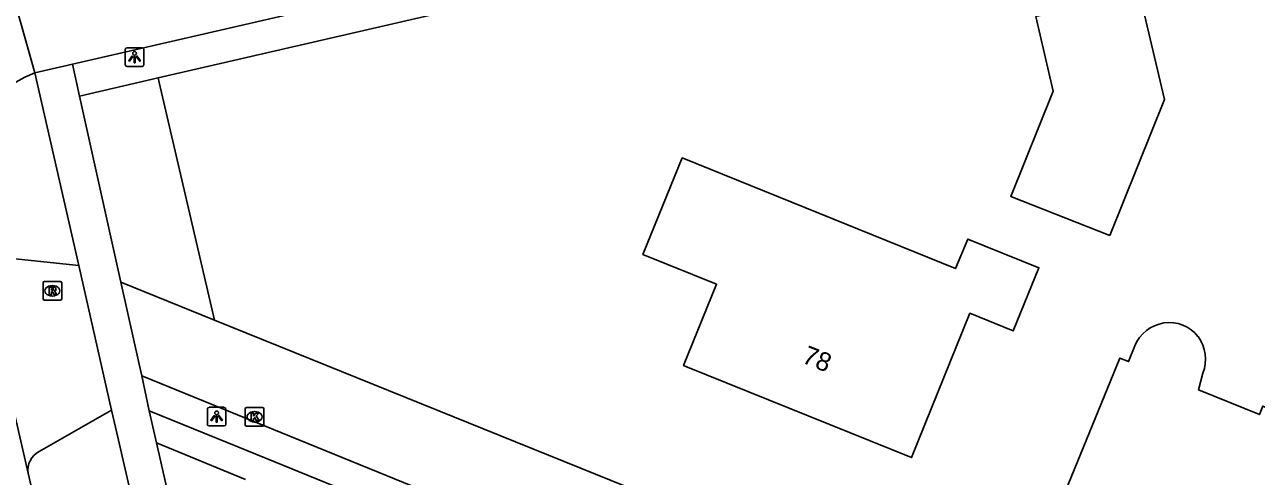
# Model space of a CAD drawing. Extents: x 156414 to 157775, y 382335 to 383765.
# Drawn here: x 156643.8 to 156709.9, y 383041.8 to 383066 of the extents above; entities that cross this region are included whole.
import ezdxf

# ---------------------------------------------------------------- set-up
doc = ezdxf.new("R2010")
doc.units = 0
for name, color, linetype in [('IMGEO_Berm_groen', 7, 'Continuous'), ('IMGEO_Groenvoorziening', 7, 'Continuous'), ('IMGEO_Hek', 7, 'Continuous'), ('IMGEO_Kolk', 7, 'Continuous'), ('IMGEO_Lichtpunt', 7, 'Continuous'), ('IMGEO_Pand', 7, 'Continuous'), ('IMGEO_Pand_nummerreeks', 7, 'Continuous'), ('IMGEO_Rijbaan_lokaal_gesloten', 7, 'Continuous'), ('IMGEO_Rijbaan_lokaal_open', 7, 'Continuous'), ('IMGEO_Rioolput', 7, 'Continuous'), ('IMGEO_Voetpad_open', 7, 'Continuous')]:
    doc.layers.add(name, color=color, linetype=linetype)

msp = doc.modelspace()

# ---------------------------------------------------------------- linework, layer by layer
at = {"layer": 'IMGEO_Berm_groen'}
msp.add_lwpolyline([(156654.02, 383050.165), (156653.965, 383050.401), (156651.041, 383062.913), (156650.985, 383063.152)], dxfattribs=at)
at = {"layer": 'IMGEO_Groenvoorziening'}
msp.add_lwpolyline([(156650.899, 383043.586), (156655.669, 383041.618)], dxfattribs=at)
at = {"layer": 'IMGEO_Hek'}
msp.add_lwpolyline([(156653.965, 383050.401), (156651.041, 383062.913)], dxfattribs=at)
at = {"layer": 'IMGEO_Kolk'}
for p, q in [((156655.661, 383044.551), (156655.661, 383045.403)), ((156655.736, 383045.477), (156656.588, 383045.477)), ((156656.149, 383045.257), (156656.174, 383045.257)), ((156656.662, 383045.403), (156656.662, 383044.551)), ((156656.172, 383044.697), (156656.147, 383044.697)), ((156656.588, 383044.477), (156655.736, 383044.477))]:
    msp.add_line(p, q, dxfattribs=at)
for points in [[(156655.661, 383044.551), (156655.661, 383045.403)], [(156655.736, 383045.477), (156656.588, 383045.477)], [(156655.982, 383045.177), (156656.105, 383045.177), (156656.105, 383045.026), (156656.235, 383045.177), (156656.399, 383045.177), (156656.253, 383045.026), (156656.406, 383044.777), (156656.254, 383044.777), (156656.169, 383044.941), (156656.105, 383044.874), (156656.105, 383044.777), (156655.982, 383044.777), (156655.982, 383045.177)], [(156656.662, 383045.403), (156656.662, 383044.551)], [(156656.588, 383044.477), (156655.736, 383044.477)]]:
    msp.add_lwpolyline(points, dxfattribs=at)
for centre, start, end in [((156655.738, 383045.401), 91.55205, 178.44795), ((156655.738, 383045.401), 91.55205, 178.44795), ((156656.586, 383045.401), 1.55205, 88.44795), ((156656.586, 383045.401), 1.55205, 88.44795), ((156655.738, 383044.553), 181.55205, 268.44795), ((156655.738, 383044.553), 181.55205, 268.44795), ((156656.586, 383044.553), 271.55205, 358.44795), ((156656.586, 383044.553), 271.55205, 358.44795)]:
    msp.add_arc(centre, 0.0765, start, end, dxfattribs=at)
for centre, major_axis, ratio, start_param, end_param in [((156656.148, 383044.977), (-0.387, 0.002), 0.722429, 4.712389, 7.853982), ((156656.173, 383044.977), (-0.39, 0.002), 0.717154, 1.570796, 4.712389)]:
    msp.add_ellipse(centre, major_axis=major_axis, ratio=ratio, start_param=start_param, end_param=end_param, dxfattribs=at)
at = {"layer": 'IMGEO_Lichtpunt'}
for p, q in [((156649.231, 383064.677), (156649.231, 383063.87)), ((156649.231, 383064.677), (156649.231, 383063.87)), ((156650.133, 383064.772), (156649.325, 383064.772)), ((156650.133, 383064.772), (156649.325, 383064.772)), ((156650.227, 383063.87), (156650.227, 383064.677)), ((156650.227, 383063.87), (156650.227, 383064.677)), ((156649.325, 383063.776), (156650.133, 383063.776)), ((156649.325, 383063.776), (156650.133, 383063.776)), ((156653.63, 383045.391), (156653.63, 383044.584)), ((156653.63, 383045.391), (156653.63, 383044.584)), ((156654.532, 383045.486), (156653.724, 383045.486)), ((156654.532, 383045.486), (156653.724, 383045.486)), ((156654.626, 383044.584), (156654.626, 383045.391)), ((156654.626, 383044.584), (156654.626, 383045.391)), ((156653.724, 383044.49), (156654.532, 383044.49)), ((156653.724, 383044.49), (156654.532, 383044.49))]:
    msp.add_line(p, q, dxfattribs=at)
for points in [[(156649.605, 383064.341), (156649.644, 383064.313), (156649.456, 383064.051), (156649.418, 383064.078), (156649.605, 383064.341)], [(156649.817, 383064.313), (156649.855, 383064.34), (156650.042, 383064.078), (156650.003, 383064.05), (156649.817, 383064.313)], [(156649.707, 383064.293), (156649.754, 383064.293), (156649.754, 383063.971), (156649.707, 383063.971), (156649.707, 383064.293)], [(156654.004, 383045.055), (156654.043, 383045.027), (156653.855, 383044.765), (156653.817, 383044.792), (156654.004, 383045.055)], [(156654.106, 383045.007), (156654.153, 383045.007), (156654.153, 383044.685), (156654.106, 383044.685), (156654.106, 383045.007)], [(156654.216, 383045.027), (156654.254, 383045.054), (156654.441, 383044.792), (156654.402, 383044.764), (156654.216, 383045.027)]]:
    msp.add_lwpolyline(points, dxfattribs=at)
for centre in [(156649.73, 383064.475), (156654.129, 383045.189)]:
    msp.add_circle(centre, 0.0994, dxfattribs=at)
for centre, start, end in [((156649.325, 383064.677), 90, 180), ((156649.325, 383064.677), 90, 180), ((156650.133, 383064.677), 0, 90), ((156650.133, 383064.677), 0, 90), ((156649.325, 383063.87), 180, 270), ((156649.325, 383063.87), 180, 270), ((156650.133, 383063.87), 270, 0), ((156650.133, 383063.87), 270, 360), ((156653.724, 383045.391), 90, 180), ((156653.724, 383045.391), 90, 180), ((156654.532, 383045.391), 0, 90), ((156654.532, 383045.391), 0, 90), ((156653.724, 383044.584), 180, 270), ((156653.724, 383044.584), 180, 270), ((156654.532, 383044.584), 270, 0), ((156654.532, 383044.584), 270, 360)]:
    msp.add_arc(centre, 0.0946, start, end, dxfattribs=at)
at = {"layer": 'IMGEO_Pand'}
for points in [[(156702.019, 383054.701), (156696.71, 383056.789), (156698.974, 383062.447), (156698.06, 383066.446), (156703.613, 383067.714), (156703.653, 383067.543), (156704.948, 383061.996), (156702.019, 383054.701)], [(156679.284, 383047.677), (156691.39, 383042.786), (156694.514, 383050.536), (156696.838, 383049.589), (156698.216, 383052.97), (156694.398, 383054.508), (156693.743, 383052.924), (156679.09, 383058.866), (156676.987, 383053.691), (156680.924, 383052.092), (156679.163, 383047.726), (156679.284, 383047.677)], [(156703.356, 383048.791), (156703.016, 383047.936), (156702.553, 383048.126), (156699.3, 383040.169), (156705.776, 383037.52), (156705.61, 383037.069), (156710.226, 383035.19), (156713.868, 383044.198), (156713.674, 383044.276), (156713.632, 383044.174), (156710.224, 383045.549), (156710.041, 383045.098), (156706.776, 383046.422), (156707.009, 383047.318)]]:
    msp.add_lwpolyline(points, dxfattribs=at)
for centre, radius, start, end in [((156705.244, 383047.988), 2.051, 99.16202, 156.9479), ((156705.215, 383048.103), 1.933, 37.53941, 98.87935), ((156705.121, 383048.066), 2.031, 338.39801, 36.74922)]:
    msp.add_arc(centre, radius, start, end, dxfattribs=at)
at = {"layer": 'IMGEO_Rijbaan_lokaal_gesloten'}
for points in [[(156646.397, 383063.893), (156701.856, 383076.667), (156794.235, 383098.006), (156794.644, 383096.091)], [(156642.876, 383068.782), (156644.38, 383063.429)], [(156644.38, 383063.429), (156646.397, 383063.893)], [(156641.173, 383054.274), (156644.023, 383041.946)], [(156644.023, 383041.946), (156650.887, 383012.346), (156652.974, 383003.315), (156653.025, 383003.092), (156653.74, 383000), (156657.677, 382982.964), (156658.537, 382979.142), (156658.963, 382977.351), (156659.5, 382975.096)]]:
    msp.add_lwpolyline(points, dxfattribs=at)
msp.add_arc((156646.525, 383057.785), 6.038, 110.80627, 194.98094, dxfattribs=at)
at = {"layer": 'IMGEO_Rijbaan_lokaal_open'}
for points in [[(156642.13, 383053.584), (156646.743, 383053.097)], [(156646.743, 383053.097), (156648.498, 383045.327)], [(156654.02, 383050.165), (156648.989, 383052.201)], [(156648.989, 383052.201), (156649.969, 383047.802), (156650.109, 383047.168)], [(156793.034, 383001.23), (156780.193, 383004.665), (156764.546, 383008.977), (156762.167, 383009.62), (156735.088, 383017.425), (156694.029, 383033.976), (156654.02, 383050.165)], [(156757.494, 383006.379), (156733.896, 383013.266), (156689.001, 383031.323), (156650.109, 383047.168)], [(156644.614, 383043.115), (156648.498, 383045.327)]]:
    msp.add_lwpolyline(points, dxfattribs=at)
msp.add_arc((156645.147, 383042.112), 1.136, 117.98557, 188.37573, dxfattribs=at)
at = {"layer": 'IMGEO_Rioolput'}
for p, q in [((156644.819, 383051.311), (156644.819, 383052.163)), ((156644.894, 383052.237), (156645.746, 383052.237)), ((156645.307, 383052.017), (156645.332, 383052.017)), ((156645.82, 383052.163), (156645.82, 383051.311)), ((156645.746, 383051.237), (156644.894, 383051.237)), ((156645.33, 383051.457), (156645.305, 383051.457))]:
    msp.add_line(p, q, dxfattribs=at)
for points in [[(156644.819, 383051.311), (156644.819, 383052.163)], [(156644.894, 383052.237), (156645.746, 383052.237)], [(156645.408, 383051.935), (156645.156, 383051.937), (156645.156, 383051.537)], [(156645.334, 383051.856), (156645.28, 383051.856), (156645.28, 383051.775)], [(156645.28, 383051.775), (156645.332, 383051.775)], [(156645.82, 383052.163), (156645.82, 383051.311)], [(156645.746, 383051.237), (156644.894, 383051.237)], [(156645.156, 383051.537), (156645.28, 383051.537), (156645.28, 383051.699), (156645.291, 383051.699)], [(156645.338, 383051.67), (156645.409, 383051.537), (156645.549, 383051.537), (156645.484, 383051.663)]]:
    msp.add_lwpolyline(points, dxfattribs=at)
for centre, radius, start, end in [((156644.896, 383052.161), 0.0765, 91.55205, 178.44795), ((156644.896, 383052.161), 0.0765, 91.55205, 178.44795), ((156645.316, 383051.964), 0.19, 274.7715, 282.96867), ((156645.34, 383051.76), 0.0964, 77.00612, 93.18647), ((156645.354, 383051.817), 0.0378, 276.66336, 79.67722), ((156645.407, 383051.825), 0.109, 350.36119, 89.41601), ((156645.405, 383051.825), 0.112, 277.58423, 350.98172), ((156645.744, 383052.161), 0.0765, 1.55205, 88.44795), ((156645.744, 383052.161), 0.0765, 1.55205, 88.44795), ((156644.896, 383051.313), 0.0765, 181.55205, 268.44795), ((156644.896, 383051.313), 0.0765, 181.55205, 268.44795), ((156645.29, 383051.646), 0.0533, 26.02933, 88.69889), ((156645.389, 383051.61), 0.108, 29.51342, 73.79051), ((156645.744, 383051.313), 0.0765, 271.55205, 358.44795), ((156645.744, 383051.313), 0.0765, 271.55205, 358.44795)]:
    msp.add_arc(centre, radius, start, end, dxfattribs=at)
for centre, major_axis, ratio, start_param, end_param in [((156645.306, 383051.737), (-0.387, 0.002), 0.722429, 4.712389, 7.853982), ((156645.331, 383051.737), (-0.39, 0.002), 0.717154, 1.570796, 4.712389)]:
    msp.add_ellipse(centre, major_axis=major_axis, ratio=ratio, start_param=start_param, end_param=end_param, dxfattribs=at)
at = {"layer": 'IMGEO_Voetpad_open'}
for points in [[(156650.985, 383063.152), (156702.248, 383074.98), (156794.644, 383096.091)], [(156646.397, 383063.893), (156646.777, 383062.181)], [(156646.743, 383053.097), (156644.38, 383063.429)], [(156646.777, 383062.181), (156650.985, 383063.152)], [(156648.989, 383052.201), (156646.777, 383062.181)], [(156650.109, 383047.168), (156650.512, 383045.296)], [(156648.498, 383045.327), (156648.705, 383044.428), (156658.933, 383000), (156663.468, 382980.302), (156663.89, 382978.495), (156664.983, 382973.825), (156659.5, 382975.096)], [(156650.512, 383045.296), (156655.265, 383043.374), (156661.453, 383040.839)], [(156650.899, 383043.586), (156650.512, 383045.296)], [(156658.2, 383011.895), (156651.502, 383040.956), (156651.397, 383041.385), (156650.899, 383043.586)]]:
    msp.add_lwpolyline(points, dxfattribs=at)

# ---------------------------------------------------------------- texts
at = {"layer": 'IMGEO_Pand_nummerreeks'}
msp.add_text('78', height=1, rotation=338.00012, dxfattribs=at).set_placement((156685.457, 383047.901))

doc.saveas('drawing.dxf')
